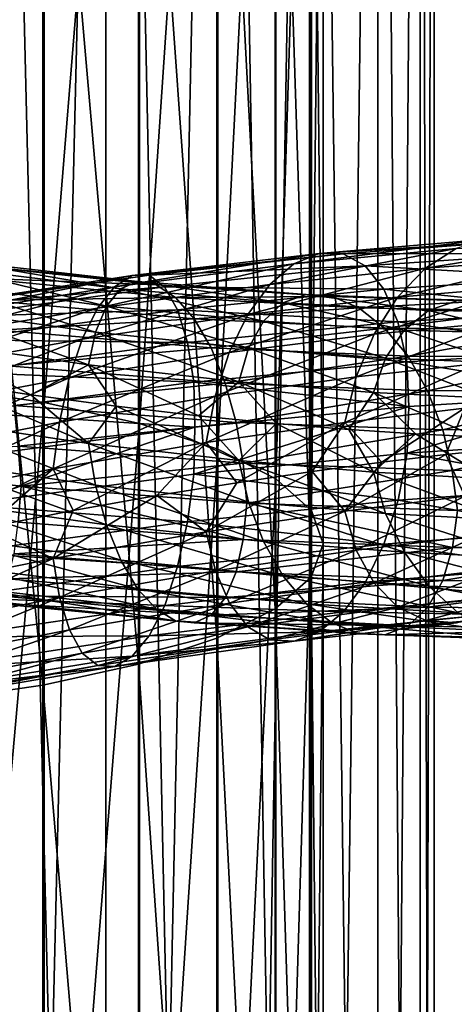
# Model space of a CAD drawing. Header units: metres. Extents: x -80 to 80, y -455 to 95.
# Tile 333 of 656: x 4.39 to 10.27, y -149.53 to -136.22. Entities that reach past the tile are written whole.
import ezdxf

# ---------------------------------------------------------------- set-up
doc = ezdxf.new("R2010")
doc.units = ezdxf.units.M
doc.layers.add('solid_501010_K_01', color=7, linetype='CONTINUOUS')
doc.layers.add('solid_501010_k_01_02', color=7, linetype='CONTINUOUS')

msp = doc.modelspace()

# ---------------------------------------------------------------- linework, layer by layer
at = {"layer": 'solid_501010_K_01'}
for points in [[(5.555702, -182.101074, 230.625549), (5.555702, -110.803848, 182.534958), (3.826834, -110.287094, 183.301071)], [(3.826834, -181.584335, 231.391663), (5.555702, -182.101074, 230.625549), (3.826834, -110.287094, 183.301071)], [(7.071068, -182.796509, 229.594528), (7.071068, -111.499275, 181.503937), (5.555702, -110.803848, 182.534958)], [(5.555702, -182.101074, 230.625549), (7.071068, -182.796509, 229.594528), (5.555702, -110.803848, 182.534958)], [(3.826834, -191.91687, 216.073044), (3.826834, -120.619637, 167.982452), (5.555702, -120.102882, 168.748566)], [(5.555702, -191.400116, 216.839157), (3.826834, -191.91687, 216.073044), (5.555702, -120.102882, 168.748566)], [(3.254351, -124.867523, 1136.018555), (3.254351, -141.178558, 1141.028564), (4.725122, -125.140785, 1135.280762)], [(3.254351, -141.178558, 1141.028564), (4.725122, -141.391174, 1140.270996), (4.725122, -125.140785, 1135.280762)], [(4.725122, -125.140785, 1135.280762), (4.725122, -141.391174, 1140.270996), (6.013947, -125.508553, 1134.287842)], [(4.725122, -141.391174, 1140.270996), (6.013947, -141.677322, 1139.251465), (6.013947, -125.508553, 1134.287842)], [(7.058206, -129.240204, 1124.212158), (7.058206, -144.580795, 1128.906616), (5.997412, -129.687302, 1123.004883)], [(5.997412, -129.687302, 1123.004883), (5.997412, -144.928665, 1127.667114), (4.705681, -130.053833, 1122.015259)], [(7.058206, -144.580795, 1128.906616), (5.997412, -144.928665, 1127.667114), (5.997412, -129.687302, 1123.004883)], [(4.705681, -130.053833, 1122.015259), (4.705681, -145.213852, 1126.651001), (3.232754, -130.325699, 1121.28125)], [(5.997412, -144.928665, 1127.667114), (4.705681, -145.213852, 1126.651001), (4.705681, -130.053833, 1122.015259)], [(4.705681, -145.213852, 1126.651001), (3.232754, -145.425385, 1125.897339), (3.232754, -130.325699, 1121.28125)], [(3.394161, -139.561462, 1120.284424), (5.756583, -139.855133, 1121.179932), (3.529058, -139.476318, 1119.66748)], [(3.529058, -139.476318, 1119.66748), (5.985372, -139.75853, 1120.592651), (3.678078, -139.531296, 1119.029663)], [(5.756583, -139.855133, 1121.179932), (5.985372, -139.75853, 1120.592651), (3.529058, -139.476318, 1119.66748)], [(3.280993, -139.785858, 1120.846313), (5.564646, -140.089798, 1121.716797), (3.394161, -139.561462, 1120.284424)], [(5.564646, -140.089798, 1121.716797), (5.756583, -139.855133, 1121.179932), (3.394161, -139.561462, 1120.284424)], [(3.678078, -139.531296, 1119.029663), (6.238113, -139.801559, 1119.987305), (3.831851, -139.714188, 1118.408813)], [(5.985372, -139.75853, 1120.592651), (6.238113, -139.801559, 1119.987305), (3.678078, -139.531296, 1119.029663)], [(3.084992, -140.246582, 1151.429443), (3.213969, -140.089554, 1152.062988), (5.912982, -139.676315, 1151.161621)], [(5.675694, -139.827621, 1150.558716), (3.084992, -140.246582, 1151.429443), (5.912982, -139.676315, 1151.161621)], [(3.213969, -140.089554, 1152.062988), (3.339046, -140.082245, 1152.713013), (6.143096, -139.67392, 1151.782227)], [(5.912982, -139.676315, 1151.161621), (3.213969, -140.089554, 1152.062988), (6.143096, -139.67392, 1151.782227)], [(6.143096, -139.67392, 1151.782227), (3.339046, -140.082245, 1152.713013), (6.351573, -139.830551, 1152.383667)], [(3.831851, -139.714188, 1118.408813), (6.498915, -139.972763, 1119.399658), (3.980974, -140.012512, 1117.842407)], [(6.238113, -139.801559, 1119.987305), (6.498915, -139.972763, 1119.399658), (3.831851, -139.714188, 1118.408813)], [(5.756583, -139.855133, 1121.179932), (7.953794, -140.046219, 1122.44873), (5.985372, -139.75853, 1120.592651)], [(5.985372, -139.75853, 1120.592651), (8.269908, -139.933548, 1121.905762), (6.238113, -139.801559, 1119.987305)], [(7.953794, -140.046219, 1122.44873), (8.269908, -139.933548, 1121.905762), (5.985372, -139.75853, 1120.592651)], [(2.960002, -140.54248, 1150.850952), (3.084992, -140.246582, 1151.429443), (5.675694, -139.827621, 1150.558716)], [(5.445739, -140.117386, 1150.010132), (2.960002, -140.54248, 1150.850952), (5.675694, -139.827621, 1150.558716)], [(3.194477, -140.128601, 1121.324829), (5.417914, -140.441147, 1122.175781), (3.280993, -139.785858, 1120.846313)], [(5.417914, -140.441147, 1122.175781), (5.564646, -140.089798, 1121.716797), (3.280993, -139.785858, 1120.846313)], [(3.339046, -140.082245, 1152.713013), (3.452362, -140.235199, 1153.34082), (6.351573, -139.830551, 1152.383667)], [(6.351573, -139.830551, 1152.383667), (3.452362, -140.235199, 1153.34082), (6.526616, -140.142059, 1152.932617)], [(5.564646, -140.089798, 1121.716797), (7.688597, -140.295334, 1122.94812), (5.756583, -139.855133, 1121.179932)], [(7.688597, -140.295334, 1122.94812), (7.953794, -140.046219, 1122.44873), (5.756583, -139.855133, 1121.179932)], [(6.238113, -139.801559, 1119.987305), (8.619118, -139.959793, 1121.349121), (6.498915, -139.972763, 1119.399658)], [(8.269908, -139.933548, 1121.905762), (8.619118, -139.959793, 1121.349121), (6.238113, -139.801559, 1119.987305)], [(6.498915, -139.972763, 1119.399658), (6.751832, -140.260483, 1118.865356), (3.980974, -140.012512, 1117.842407)], [(3.980974, -140.012512, 1117.842407), (6.751832, -140.260483, 1118.865356), (4.116075, -140.413864, 1117.367676)], [(8.619118, -139.959793, 1121.349121), (8.979465, -140.114624, 1120.811768), (6.498915, -139.972763, 1119.399658)], [(2.846857, -140.966431, 1150.365356), (2.960002, -140.54248, 1150.850952), (5.445739, -140.117386, 1150.010132)], [(5.237578, -140.535217, 1149.552124), (2.846857, -140.966431, 1150.365356), (5.445739, -140.117386, 1150.010132)], [(3.139316, -140.566467, 1121.692139), (5.324359, -140.885468, 1122.530151), (3.194477, -140.128601, 1121.324829)], [(5.324359, -140.885468, 1122.530151), (5.417914, -140.441147, 1122.175781), (3.194477, -140.128601, 1121.324829)], [(3.452362, -140.235199, 1153.34082), (3.547507, -140.544479, 1153.911621), (6.526616, -140.142059, 1152.932617)], [(5.417914, -140.441147, 1122.175781), (7.485859, -140.658768, 1123.378296), (5.564646, -140.089798, 1121.716797)], [(7.485859, -140.658768, 1123.378296), (7.688597, -140.295334, 1122.94812), (5.564646, -140.089798, 1121.716797)], [(6.751832, -140.260483, 1118.865356), (6.980966, -140.653046, 1118.419556), (4.116075, -140.413864, 1117.367676)], [(4.116075, -140.413864, 1117.367676), (6.980966, -140.653046, 1118.419556), (4.22951, -140.898102, 1117.011719)], [(2.751936, -141.497452, 1150.000122), (2.846857, -140.966431, 1150.365356), (5.237578, -140.535217, 1149.552124)], [(5.062946, -141.060501, 1149.210327), (2.751936, -141.497452, 1150.000122), (5.237578, -140.535217, 1149.552124)], [(5.324359, -140.885468, 1122.530151), (7.356596, -141.112152, 1123.713989), (5.417914, -140.441147, 1122.175781)], [(7.356596, -141.112152, 1123.713989), (7.485859, -140.658768, 1123.378296), (5.417914, -140.441147, 1122.175781)], [(3.139316, -140.566467, 1121.692139), (3.343537, -141.105896, 1121.985962), (4.54114, -141.289093, 1122.417358)], [(3.139316, -140.566467, 1121.692139), (4.54114, -141.289093, 1122.417358), (5.324359, -140.885468, 1122.530151)], [(6.980966, -140.653046, 1118.419556), (7.173356, -141.130875, 1118.087769), (4.22951, -140.898102, 1117.011719)], [(4.22951, -140.898102, 1117.011719), (7.173356, -141.130875, 1118.087769), (4.316344, -141.432907, 1116.786255)], [(5.324359, -140.885468, 1122.530151), (4.54114, -141.289093, 1122.417358), (5.699251, -141.443909, 1122.954712)], [(2.679372, -142.099075, 1149.767456), (2.751936, -141.497452, 1150.000122), (5.062946, -141.060501, 1149.210327)], [(4.929443, -141.657059, 1148.995972), (2.679372, -142.099075, 1149.767456), (5.062946, -141.060501, 1149.210327)], [(3.139735, -141.62207, 1121.988403), (5.32507, -141.945938, 1122.824707), (3.343537, -141.105896, 1121.985962)], [(3.254351, -141.178558, 1141.028564), (3.254351, -157.845566, 1144.683838), (4.725122, -141.391174, 1140.270996)], [(5.32507, -141.945938, 1122.824707), (4.54114, -141.289093, 1122.417358), (3.343537, -141.105896, 1121.985962)], [(7.173356, -141.130875, 1118.087769), (7.320628, -141.66188, 1117.880493), (4.316344, -141.432907, 1116.786255)], [(5.32507, -141.945938, 1122.824707), (5.699251, -141.443909, 1122.954712), (4.54114, -141.289093, 1122.417358)], [(3.254351, -157.845566, 1144.683838), (4.725122, -157.99614, 1143.911499), (4.725122, -141.391174, 1140.270996)], [(4.316344, -141.432907, 1116.786255), (7.320628, -141.66188, 1117.880493), (4.371875, -141.985565, 1116.701782)], [(4.725122, -141.391174, 1140.270996), (4.725122, -157.99614, 1143.911499), (6.013947, -141.677322, 1139.251465)], [(5.32507, -141.945938, 1122.824707), (7.357578, -142.17952, 1124.007202), (5.699251, -141.443909, 1122.954712)], [(7.357578, -142.17952, 1124.007202), (6.811291, -141.572495, 1123.595215), (5.699251, -141.443909, 1122.954712)], [(5.419252, -142.509521, 1122.750244), (5.32507, -141.945938, 1122.824707), (3.139735, -141.62207, 1121.988403)], [(3.195266, -142.187302, 1121.902832), (5.419252, -142.509521, 1122.750244), (3.139735, -141.62207, 1121.988403)], [(2.633105, -142.734177, 1149.677979), (2.679372, -142.099075, 1149.767456), (4.929443, -141.657059, 1148.995972)], [(4.844323, -142.288055, 1148.918701), (2.633105, -142.734177, 1149.677979), (4.929443, -141.657059, 1148.995972)], [(6.763072, -141.728409, 1153.993042), (3.6668, -142.134155, 1154.99939), (3.667267, -142.771606, 1155.060669)], [(7.320628, -141.66188, 1117.880493), (7.41481, -142.213501, 1117.807495), (4.371875, -141.985565, 1116.701782)], [(4.725122, -157.99614, 1143.911499), (6.013947, -158.198792, 1142.872192), (6.013947, -141.677322, 1139.251465)], [(4.371875, -141.985565, 1116.701782), (4.412237, -142.52536, 1116.77478), (1.222056, -142.15596, 1116.170898)], [(4.371875, -141.985565, 1116.701782), (7.41481, -142.213501, 1117.807495), (4.412237, -142.52536, 1116.77478)], [(6.91611, -141.931778, 1147.804688), (5.115891, -142.853439, 1148.851807), (4.844323, -142.288055, 1148.918701)], [(6.91611, -141.931778, 1147.804688), (6.248219, -142.652573, 1148.263428), (5.115891, -142.853439, 1148.851807)], [(7.487708, -142.740829, 1123.950439), (7.357578, -142.17952, 1124.007202), (5.32507, -141.945938, 1122.824707)], [(5.419252, -142.509521, 1122.750244), (7.487708, -142.740829, 1123.950439), (5.32507, -141.945938, 1122.824707)], [(6.91611, -141.931778, 1147.804688), (7.328582, -142.477219, 1147.573486), (6.248219, -142.652573, 1148.263428)], [(1.222056, -142.15596, 1116.170898), (4.412237, -142.52536, 1116.77478), (4.372293, -143.011841, 1116.989746)], [(4.844323, -142.288055, 1148.918701), (2.722915, -143.335602, 1149.714111), (2.633105, -142.734177, 1149.677979)], [(4.844323, -142.288055, 1148.918701), (3.936906, -143.081116, 1149.33667), (2.722915, -143.335602, 1149.714111)], [(5.566525, -143.047424, 1122.53833), (5.419252, -142.509521, 1122.750244), (3.195266, -142.187302, 1121.902832)], [(3.2821, -142.729309, 1121.672729), (5.566525, -143.047424, 1122.53833), (3.195266, -142.187302, 1121.902832)], [(4.844323, -142.288055, 1148.918701), (5.115891, -142.853439, 1148.851807), (3.936906, -143.081116, 1149.33667)], [(7.41481, -142.213501, 1117.807495), (7.4654, -142.754105, 1117.886353), (4.412237, -142.52536, 1116.77478)], [(4.412237, -142.52536, 1116.77478), (7.41552, -143.246231, 1118.094238), (4.372293, -143.011841, 1116.989746)], [(7.691192, -143.273041, 1123.766479), (7.487708, -142.740829, 1123.950439), (5.419252, -142.509521, 1122.750244)], [(5.566525, -143.047424, 1122.53833), (7.691192, -143.273041, 1123.766479), (5.419252, -142.509521, 1122.750244)], [(4.844969, -143.502563, 1149.207764), (5.115891, -142.853439, 1148.851807), (6.248219, -142.652573, 1148.263428)], [(6.917032, -143.139786, 1148.095703), (4.844969, -143.502563, 1149.207764), (6.248219, -142.652573, 1148.263428)], [(5.758914, -143.525467, 1122.199463), (5.566525, -143.047424, 1122.53833), (3.2821, -142.729309, 1121.672729)], [(3.395535, -143.213669, 1121.309814), (5.758914, -143.525467, 1122.199463), (3.2821, -142.729309, 1121.672729)], [(4.844969, -143.502563, 1149.207764), (3.936906, -143.081116, 1149.33667), (5.115891, -142.853439, 1148.851807)], [(4.844969, -143.502563, 1149.207764), (2.633456, -143.953125, 1149.964478), (3.936906, -143.081116, 1149.33667)], [(6.661828, -143.006454, 1153.978027), (3.621, -143.41954, 1154.968872), (6.528325, -143.610107, 1153.75769)], [(4.372293, -143.011841, 1116.989746), (7.41552, -143.246231, 1118.094238), (4.317132, -143.439499, 1117.349609)], [(7.957014, -143.742294, 1123.464478), (7.691192, -143.273041, 1123.766479), (5.566525, -143.047424, 1122.53833)], [(5.758914, -143.525467, 1122.199463), (7.957014, -143.742294, 1123.464478), (5.566525, -143.047424, 1122.53833)], [(5.988048, -143.911301, 1121.746094), (5.758914, -143.525467, 1122.199463), (3.395535, -143.213669, 1121.309814)], [(3.530636, -143.607834, 1120.827393), (5.988048, -143.911301, 1121.746094), (3.395535, -143.213669, 1121.309814)], [(7.41552, -143.246231, 1118.094238), (7.321966, -143.680954, 1118.441284), (4.317132, -143.439499, 1117.349609)], [(3.621, -143.41954, 1154.968872), (3.548435, -144.028519, 1154.730103), (6.528325, -143.610107, 1153.75769)], [(4.317132, -143.439499, 1117.349609), (7.321966, -143.680954, 1118.441284), (4.230618, -143.778442, 1117.820435)], [(2.680033, -144.48204, 1150.327393), (2.633456, -143.953125, 1149.964478), (4.844969, -143.502563, 1149.207764)], [(4.93066, -144.031235, 1149.560791), (2.680033, -144.48204, 1150.327393), (4.844969, -143.502563, 1149.207764)], [(6.240965, -144.186966, 1121.205322), (5.988048, -143.911301, 1121.746094), (3.530636, -143.607834, 1120.827393)], [(3.67976, -143.893402, 1120.254272), (6.240965, -144.186966, 1121.205322), (3.530636, -143.607834, 1120.827393)], [(6.528325, -143.610107, 1153.75769), (3.548435, -144.028519, 1154.730103), (6.353693, -144.13562, 1153.407837)], [(8.273605, -144.116547, 1123.055298), (7.957014, -143.742294, 1123.464478), (5.758914, -143.525467, 1122.199463)], [(5.988048, -143.911301, 1121.746094), (8.273605, -144.116547, 1123.055298), (5.758914, -143.525467, 1122.199463)], [(7.321966, -143.680954, 1118.441284), (7.175234, -144.028778, 1118.8927), (4.230618, -143.778442, 1117.820435)], [(4.230618, -143.778442, 1117.820435), (7.175234, -144.028778, 1118.8927), (4.117449, -144.006317, 1118.376221)], [(6.501767, -144.343704, 1120.613647), (6.240965, -144.186966, 1121.205322), (3.67976, -143.893402, 1120.254272)], [(3.833532, -144.060989, 1119.629028), (6.501767, -144.343704, 1120.613647), (3.67976, -143.893402, 1120.254272)], [(4.117449, -144.006317, 1118.376221), (6.983297, -144.26683, 1119.42334), (3.982552, -144.101578, 1118.990356)], [(7.175234, -144.028778, 1118.8927), (6.983297, -144.26683, 1119.42334), (4.117449, -144.006317, 1118.376221)], [(8.623057, -144.378433, 1122.563477), (8.273605, -144.116547, 1123.055298), (5.988048, -143.911301, 1121.746094)], [(6.240965, -144.186966, 1121.205322), (8.623057, -144.378433, 1122.563477), (5.988048, -143.911301, 1121.746094)], [(2.752865, -144.917145, 1150.803589), (2.680033, -144.48204, 1150.327393), (4.93066, -144.031235, 1149.560791)], [(5.064654, -144.4673, 1150.020874), (2.752865, -144.917145, 1150.803589), (4.93066, -144.031235, 1149.560791)], [(3.548435, -144.028519, 1154.730103), (3.453515, -144.559677, 1154.356812), (6.353693, -144.13562, 1153.407837)], [(6.353693, -144.13562, 1153.407837), (3.453515, -144.559677, 1154.356812), (6.145531, -144.546585, 1152.941528)], [(6.754508, -144.373077, 1120.007568), (6.501767, -144.343704, 1120.613647), (3.833532, -144.060989, 1119.629028)], [(3.982552, -144.101578, 1118.990356), (6.754508, -144.373077, 1120.007568), (3.833532, -144.060989, 1119.629028)], [(6.983297, -144.26683, 1119.42334), (6.754508, -144.373077, 1120.007568), (3.982552, -144.101578, 1118.990356)], [(8.983404, -144.52002, 1122.022461), (8.623057, -144.378433, 1122.563477), (6.240965, -144.186966, 1121.205322)], [(6.501767, -144.343704, 1120.613647), (8.983404, -144.52002, 1122.022461), (6.240965, -144.186966, 1121.205322)], [(9.332613, -144.533737, 1121.465576), (8.983404, -144.52002, 1122.022461), (6.501767, -144.343704, 1120.613647)], [(6.754508, -144.373077, 1120.007568), (9.332613, -144.533737, 1121.465576), (6.501767, -144.343704, 1120.613647)], [(2.848009, -145.229996, 1151.367065), (2.752865, -144.917145, 1150.803589), (5.064654, -144.4673, 1150.020874)], [(5.239698, -144.782303, 1150.5625), (2.848009, -145.229996, 1151.367065), (5.064654, -144.4673, 1150.020874)], [(6.145531, -144.546585, 1152.941528), (3.34037, -144.976318, 1153.862915), (5.915576, -144.824005, 1152.386353)], [(3.453515, -144.559677, 1154.356812), (3.34037, -144.976318, 1153.862915), (6.145531, -144.546585, 1152.941528)], [(7.058206, -144.580795, 1128.906616), (7.058206, -160.254974, 1132.325806), (5.997412, -144.928665, 1127.667114)], [(2.961325, -145.393265, 1151.990723), (2.848009, -145.229996, 1151.367065), (5.239698, -144.782303, 1150.5625)], [(5.448174, -144.948853, 1151.159668), (2.961325, -145.393265, 1151.990723), (5.239698, -144.782303, 1150.5625)], [(3.086403, -145.40062, 1152.640503), (2.961325, -145.393265, 1151.990723), (5.448174, -144.948853, 1151.159668)], [(5.678288, -144.960449, 1151.780029), (3.086403, -145.40062, 1152.640503), (5.448174, -144.948853, 1151.159668)], [(5.915576, -144.824005, 1152.386353), (3.215379, -145.259201, 1153.277588), (5.678288, -144.960449, 1151.780029)], [(3.34037, -144.976318, 1153.862915), (3.215379, -145.259201, 1153.277588), (5.915576, -144.824005, 1152.386353)], [(5.997412, -144.928665, 1127.667114), (5.997412, -160.501343, 1131.062256), (4.705681, -145.213852, 1126.651001)], [(7.058206, -160.254974, 1132.325806), (5.997412, -160.501343, 1131.062256), (5.997412, -144.928665, 1127.667114)], [(3.215379, -145.259201, 1153.277588), (3.086403, -145.40062, 1152.640503), (5.678288, -144.960449, 1151.780029)], [(4.705681, -145.213852, 1126.651001), (4.705681, -160.703308, 1130.026245), (3.232754, -145.425385, 1125.897339)], [(5.997412, -160.501343, 1131.062256), (4.705681, -160.703308, 1130.026245), (4.705681, -145.213852, 1126.651001)], [(4.705681, -160.703308, 1130.026245), (3.232754, -160.853104, 1129.257935), (3.232754, -145.425385, 1125.897339)]]:
    msp.add_3dface(points, dxfattribs=at)
at = {"layer": 'solid_501010_k_01_02'}
for points in [[(8.314696, -183.64389, 228.338242), (8.314696, -112.346657, 180.24765), (7.071068, -111.499275, 181.503937)], [(7.071068, -182.796509, 229.594528), (8.314696, -183.64389, 228.338242), (7.071068, -111.499275, 181.503937)], [(9.238795, -184.610657, 226.904938), (9.238795, -113.313431, 178.814346), (8.314696, -112.346657, 180.24765)], [(8.314696, -183.64389, 228.338242), (9.238795, -184.610657, 226.904938), (8.314696, -112.346657, 180.24765)], [(9.807853, -185.659668, 225.349716), (9.807853, -114.362434, 177.259125), (9.238795, -113.313431, 178.814346)], [(9.238795, -184.610657, 226.904938), (9.807853, -185.659668, 225.349716), (9.238795, -113.313431, 178.814346)], [(10, -186.750595, 223.732346), (10, -115.453369, 175.641754), (9.807853, -114.362434, 177.259125)], [(9.807853, -185.659668, 225.349716), (10, -186.750595, 223.732346), (9.807853, -114.362434, 177.259125)], [(9.807853, -187.841522, 222.114975), (9.807853, -116.544296, 174.024384), (10, -115.453369, 175.641754)], [(10, -186.750595, 223.732346), (9.807853, -187.841522, 222.114975), (10, -115.453369, 175.641754)], [(9.238795, -188.890533, 220.559753), (9.238795, -117.593307, 172.469177), (9.807853, -116.544296, 174.024384)], [(9.807853, -187.841522, 222.114975), (9.238795, -188.890533, 220.559753), (9.807853, -116.544296, 174.024384)], [(8.314696, -189.8573, 219.126465), (8.314696, -118.560074, 171.035873), (9.238795, -117.593307, 172.469177)], [(9.238795, -188.890533, 220.559753), (8.314696, -189.8573, 219.126465), (9.238795, -117.593307, 172.469177)], [(7.071068, -190.704681, 217.870163), (7.071068, -119.407455, 169.779587), (8.314696, -118.560074, 171.035873)], [(8.314696, -189.8573, 219.126465), (7.071068, -190.704681, 217.870163), (8.314696, -118.560074, 171.035873)], [(5.555702, -191.400116, 216.839157), (5.555702, -120.102882, 168.748566), (7.071068, -119.407455, 169.779587)], [(7.071068, -190.704681, 217.870163), (5.555702, -191.400116, 216.839157), (7.071068, -119.407455, 169.779587)], [(6.013947, -125.508553, 1134.287842), (6.013947, -141.677322, 1139.251465), (7.071198, -125.956665, 1133.077881)], [(6.013947, -141.677322, 1139.251465), (7.071198, -142.025986, 1138.009277), (7.071198, -125.956665, 1133.077881)], [(7.071198, -125.956665, 1133.077881), (7.071198, -142.025986, 1138.009277), (7.856166, -126.467865, 1131.697632)], [(7.071198, -142.025986, 1138.009277), (7.856166, -142.423737, 1136.592163), (7.856166, -126.467865, 1131.697632)], [(7.856166, -126.467865, 1131.697632), (7.856166, -142.423737, 1136.592163), (8.338623, -127.022461, 1130.200195)], [(7.856166, -142.423737, 1136.592163), (8.338623, -142.855255, 1135.054688), (8.338623, -127.022461, 1130.200195)], [(8.338623, -127.022461, 1130.200195), (8.338623, -142.855255, 1135.054688), (8.499992, -127.599113, 1128.643188)], [(8.499992, -127.599113, 1128.643188), (8.499992, -143.303925, 1133.456055), (8.33406, -128.175613, 1127.086548)], [(8.338623, -142.855255, 1135.054688), (8.499992, -143.303925, 1133.456055), (8.499992, -127.599113, 1128.643188)], [(8.33406, -128.175613, 1127.086548), (8.33406, -143.752472, 1131.85791), (7.847216, -128.729752, 1125.590332)], [(8.499992, -143.303925, 1133.456055), (8.33406, -143.752472, 1131.85791), (8.33406, -128.175613, 1127.086548)], [(7.847216, -128.729752, 1125.590332), (7.847216, -144.18364, 1130.321655), (7.058206, -129.240204, 1124.212158)], [(8.33406, -143.752472, 1131.85791), (7.847216, -144.18364, 1130.321655), (7.847216, -128.729752, 1125.590332)], [(7.847216, -144.18364, 1130.321655), (7.058206, -144.580795, 1128.906616), (7.058206, -129.240204, 1124.212158)], [(8.103035, -139.517761, 1149.27356), (8.441806, -139.376724, 1149.828491), (10.728672, -139.185837, 1148.098389)], [(10.29813, -139.312241, 1147.607178), (8.103035, -139.517761, 1149.27356), (10.728672, -139.185837, 1148.098389)], [(10.728672, -139.185837, 1148.098389), (8.441806, -139.376724, 1149.828491), (11.146197, -139.205383, 1148.610962)], [(8.441806, -139.376724, 1149.828491), (8.770333, -139.383331, 1150.402832), (11.146197, -139.205383, 1148.610962)], [(11.146197, -139.205383, 1148.610962), (8.770333, -139.383331, 1150.402832), (11.524462, -139.379333, 1149.11499)], [(9.880895, -139.575943, 1147.167236), (10.29813, -139.312241, 1147.607178), (12.198208, -139.202774, 1145.605469)], [(11.703988, -139.447098, 1145.240967), (9.880895, -139.575943, 1147.167236), (12.198208, -139.202774, 1145.605469)], [(7.774735, -139.796722, 1148.771606), (8.103035, -139.517761, 1149.27356), (10.29813, -139.312241, 1147.607178)], [(9.880895, -139.575943, 1147.167236), (7.774735, -139.796722, 1148.771606), (10.29813, -139.312241, 1147.607178)], [(5.675694, -139.827621, 1150.558716), (5.912982, -139.676315, 1151.161621), (8.441806, -139.376724, 1149.828491)], [(8.103035, -139.517761, 1149.27356), (5.675694, -139.827621, 1150.558716), (8.441806, -139.376724, 1149.828491)], [(8.441806, -139.376724, 1149.828491), (5.912982, -139.676315, 1151.161621), (8.770333, -139.383331, 1150.402832)], [(5.912982, -139.676315, 1151.161621), (6.143096, -139.67392, 1151.782227), (8.770333, -139.383331, 1150.402832)], [(8.770333, -139.383331, 1150.402832), (6.143096, -139.67392, 1151.782227), (9.067968, -139.547012, 1150.962646)], [(8.770333, -139.383331, 1150.402832), (9.067968, -139.547012, 1150.962646), (11.524462, -139.379333, 1149.11499)], [(11.524462, -139.379333, 1149.11499), (9.067968, -139.547012, 1150.962646), (11.842066, -139.702316, 1149.582397)], [(9.503201, -139.968231, 1146.807861), (9.880895, -139.575943, 1147.167236), (11.703988, -139.447098, 1145.240967)], [(11.256608, -139.820541, 1144.949951), (9.503201, -139.968231, 1146.807861), (11.703988, -139.447098, 1145.240967)], [(5.445739, -140.117386, 1150.010132), (5.675694, -139.827621, 1150.558716), (8.103035, -139.517761, 1149.27356)], [(7.774735, -139.796722, 1148.771606), (5.445739, -140.117386, 1150.010132), (8.103035, -139.517761, 1149.27356)], [(6.143096, -139.67392, 1151.782227), (6.351573, -139.830551, 1152.383667), (9.067968, -139.547012, 1150.962646)], [(9.067968, -139.547012, 1150.962646), (6.351573, -139.830551, 1152.383667), (9.317874, -139.863098, 1151.476807)], [(7.477549, -140.203918, 1148.355957), (7.774735, -139.796722, 1148.771606), (9.880895, -139.575943, 1147.167236)], [(9.503201, -139.968231, 1146.807861), (7.477549, -140.203918, 1148.355957), (9.880895, -139.575943, 1147.167236)], [(9.067968, -139.547012, 1150.962646), (9.317874, -139.863098, 1151.476807), (11.842066, -139.702316, 1149.582397)], [(11.842066, -139.702316, 1149.582397), (9.317874, -139.863098, 1151.476807), (12.085189, -140.147324, 1149.988892)], [(5.237578, -140.535217, 1149.552124), (5.445739, -140.117386, 1150.010132), (7.774735, -139.796722, 1148.771606)], [(7.477549, -140.203918, 1148.355957), (5.237578, -140.535217, 1149.552124), (7.774735, -139.796722, 1148.771606)], [(6.351573, -139.830551, 1152.383667), (6.526616, -140.142059, 1152.932617), (9.317874, -139.863098, 1151.476807)], [(9.317874, -139.863098, 1151.476807), (6.526616, -140.142059, 1152.932617), (9.509174, -140.304779, 1151.918945)], [(9.186343, -140.470032, 1146.549561), (9.503201, -139.968231, 1146.807861), (11.256608, -139.820541, 1144.949951)], [(10.881289, -140.305161, 1144.749146), (9.186343, -140.470032, 1146.549561), (11.256608, -139.820541, 1144.949951)], [(9.317874, -139.863098, 1151.476807), (9.509174, -140.304779, 1151.918945), (12.085189, -140.147324, 1149.988892)], [(6.498915, -139.972763, 1119.399658), (8.979465, -140.114624, 1120.811768), (6.751832, -140.260483, 1118.865356)], [(7.228231, -140.719391, 1148.050293), (7.477549, -140.203918, 1148.355957), (9.503201, -139.968231, 1146.807861)], [(9.186343, -140.470032, 1146.549561), (7.228231, -140.719391, 1148.050293), (9.503201, -139.968231, 1146.807861)], [(7.953794, -140.046219, 1122.44873), (9.923456, -140.14772, 1124.057129), (8.269908, -139.933548, 1121.905762)], [(8.269908, -139.933548, 1121.905762), (10.317852, -140.014893, 1123.572021), (8.619118, -139.959793, 1121.349121)], [(9.923456, -140.14772, 1124.057129), (10.317852, -140.014893, 1123.572021), (8.269908, -139.933548, 1121.905762)], [(8.619118, -139.959793, 1121.349121), (10.75354, -140.020142, 1123.079102), (8.979465, -140.114624, 1120.811768)], [(10.317852, -140.014893, 1123.572021), (10.75354, -140.020142, 1123.079102), (8.619118, -139.959793, 1121.349121)], [(10.75354, -140.020142, 1123.079102), (11.203121, -140.15448, 1122.607422), (8.979465, -140.114624, 1120.811768)], [(9.923456, -140.14772, 1124.057129), (11.607291, -140.173615, 1125.966797), (10.317852, -140.014893, 1123.572021)], [(6.526616, -140.142059, 1152.932617), (3.547507, -140.544479, 1153.911621), (6.66061, -140.581726, 1153.401123)], [(6.526616, -140.142059, 1152.932617), (6.66061, -140.581726, 1153.401123), (9.509174, -140.304779, 1151.918945)], [(8.979465, -140.114624, 1120.811768), (9.328916, -140.387466, 1120.326172), (6.751832, -140.260483, 1118.865356)], [(7.688597, -140.295334, 1122.94812), (9.592587, -140.414932, 1124.507935), (7.953794, -140.046219, 1122.44873)], [(9.592587, -140.414932, 1124.507935), (9.923456, -140.14772, 1124.057129), (7.953794, -140.046219, 1122.44873)], [(8.979465, -140.114624, 1120.811768), (11.203121, -140.15448, 1122.607422), (9.328916, -140.387466, 1120.326172)], [(11.203121, -140.15448, 1122.607422), (11.639111, -140.408722, 1122.185547), (9.328916, -140.387466, 1120.326172)], [(12.085189, -140.147324, 1149.988892), (9.509174, -140.304779, 1151.918945), (12.240668, -140.684875, 1150.310425)], [(9.592587, -140.414932, 1124.507935), (11.220279, -140.462051, 1126.358887), (9.923456, -140.14772, 1124.057129)], [(11.220279, -140.462051, 1126.358887), (11.607291, -140.173615, 1125.966797), (9.923456, -140.14772, 1124.057129)], [(5.062946, -141.060501, 1149.210327), (5.237578, -140.535217, 1149.552124), (7.477549, -140.203918, 1148.355957)], [(7.228231, -140.719391, 1148.050293), (5.062946, -141.060501, 1149.210327), (7.477549, -140.203918, 1148.355957)], [(6.751832, -140.260483, 1118.865356), (9.328916, -140.387466, 1120.326172), (6.980966, -140.653046, 1118.419556)], [(7.485859, -140.658768, 1123.378296), (9.339643, -140.793518, 1124.900757), (7.688597, -140.295334, 1122.94812)], [(9.339643, -140.793518, 1124.900757), (9.592587, -140.414932, 1124.507935), (7.688597, -140.295334, 1122.94812)], [(9.509174, -140.304779, 1151.918945), (6.66061, -140.581726, 1153.401123), (9.631513, -140.842682, 1152.263062)], [(9.328916, -140.387466, 1120.326172), (9.645508, -140.767746, 1119.924316), (6.980966, -140.653046, 1118.419556)], [(8.944112, -141.046402, 1146.399536), (9.186343, -140.470032, 1146.549561), (10.881289, -140.305161, 1144.749146)], [(10.594363, -140.866882, 1144.643433), (8.944112, -141.046402, 1146.399536), (10.881289, -140.305161, 1144.749146)], [(9.328916, -140.387466, 1120.326172), (11.639111, -140.408722, 1122.185547), (9.645508, -140.767746, 1119.924316)], [(9.339643, -140.793518, 1124.900757), (10.924416, -140.858414, 1126.706909), (9.592587, -140.414932, 1124.507935)], [(9.509174, -140.304779, 1151.918945), (9.631513, -140.842682, 1152.263062), (12.240668, -140.684875, 1150.310425)], [(10.924416, -140.858414, 1126.706909), (11.220279, -140.462051, 1126.358887), (9.592587, -140.414932, 1124.507935)], [(11.639111, -140.408722, 1122.185547), (12.034102, -140.773682, 1121.841431), (9.645508, -140.767746, 1119.924316)], [(3.547507, -140.544479, 1153.911621), (3.620338, -140.983444, 1154.396362), (6.66061, -140.581726, 1153.401123)], [(7.037632, -141.30748, 1147.863647), (7.228231, -140.719391, 1148.050293), (9.186343, -140.470032, 1146.549561)], [(8.944112, -141.046402, 1146.399536), (7.037632, -141.30748, 1147.863647), (9.186343, -140.470032, 1146.549561)], [(6.66061, -140.581726, 1153.401123), (3.620338, -140.983444, 1154.396362), (6.746301, -141.120209, 1153.761963)], [(6.66061, -140.581726, 1153.401123), (6.746301, -141.120209, 1153.761963), (9.631513, -140.842682, 1152.263062)], [(6.980966, -140.653046, 1118.419556), (9.645508, -140.767746, 1119.924316), (7.173356, -141.130875, 1118.087769)], [(7.356596, -141.112152, 1123.713989), (9.17837, -141.258286, 1125.212402), (7.485859, -140.658768, 1123.378296)], [(9.17837, -141.258286, 1125.212402), (9.339643, -140.793518, 1124.900757), (7.485859, -140.658768, 1123.378296)], [(12.240668, -140.684875, 1150.310425), (9.631513, -140.842682, 1152.263062), (12.284248, -141.284821, 1150.532959)], [(4.929443, -141.657059, 1148.995972), (5.062946, -141.060501, 1149.210327), (7.228231, -140.719391, 1148.050293)], [(7.037632, -141.30748, 1147.863647), (4.929443, -141.657059, 1148.995972), (7.228231, -140.719391, 1148.050293)], [(9.645508, -140.767746, 1119.924316), (9.911329, -141.236649, 1119.629395), (7.173356, -141.130875, 1118.087769)], [(9.17837, -141.258286, 1125.212402), (10.735777, -141.336563, 1126.989868), (9.339643, -140.793518, 1124.900757)], [(10.735777, -141.336563, 1126.989868), (10.924416, -140.858414, 1126.706909), (9.339643, -140.793518, 1124.900757)], [(9.645508, -140.767746, 1119.924316), (12.034102, -140.773682, 1121.841431), (9.911329, -141.236649, 1119.629395)], [(12.034102, -140.773682, 1121.841431), (12.365752, -141.231506, 1121.595093), (9.911329, -141.236649, 1119.629395)], [(5.324359, -140.885468, 1122.530151), (5.699251, -141.443909, 1122.954712), (6.811291, -141.572495, 1123.595215)], [(5.324359, -140.885468, 1122.530151), (6.811291, -141.572495, 1123.595215), (7.356596, -141.112152, 1123.713989)], [(9.631513, -140.842682, 1152.263062), (6.746301, -141.120209, 1153.761963), (9.657887, -141.447479, 1152.493896)], [(8.789668, -141.661591, 1146.364258), (8.944112, -141.046402, 1146.399536), (10.594363, -140.866882, 1144.643433)], [(10.411424, -141.470749, 1144.636475), (8.789668, -141.661591, 1146.364258), (10.594363, -140.866882, 1144.643433)], [(9.631513, -140.842682, 1152.263062), (9.657887, -141.447479, 1152.493896), (12.284248, -141.284821, 1150.532959)], [(3.620338, -140.983444, 1154.396362), (3.666915, -141.522766, 1154.76709), (6.746301, -141.120209, 1153.761963)], [(6.91611, -141.931778, 1147.804688), (7.037632, -141.30748, 1147.863647), (8.944112, -141.046402, 1146.399536)], [(8.789668, -141.661591, 1146.364258), (6.91611, -141.931778, 1147.804688), (8.944112, -141.046402, 1146.399536)], [(6.746301, -141.120209, 1153.761963), (3.666915, -141.522766, 1154.76709), (6.763072, -141.728409, 1153.993042)], [(6.746301, -141.120209, 1153.761963), (6.763072, -141.728409, 1153.993042), (9.657887, -141.447479, 1152.493896)], [(7.356596, -141.112152, 1123.713989), (6.811291, -141.572495, 1123.595215), (7.863298, -141.676208, 1124.331299)], [(7.173356, -141.130875, 1118.087769), (9.911329, -141.236649, 1119.629395), (7.320628, -141.66188, 1117.880493)], [(7.356596, -141.112152, 1123.713989), (7.863298, -141.676208, 1124.331299), (8.844257, -141.756973, 1125.155518)], [(7.356596, -141.112152, 1123.713989), (8.844257, -141.756973, 1125.155518), (9.17837, -141.258286, 1125.212402)], [(4.844323, -142.288055, 1148.918701), (4.929443, -141.657059, 1148.995972), (7.037632, -141.30748, 1147.863647)], [(6.91611, -141.931778, 1147.804688), (4.844323, -142.288055, 1148.918701), (7.037632, -141.30748, 1147.863647)], [(9.911329, -141.236649, 1119.629395), (10.114813, -141.762421, 1119.450439), (7.320628, -141.66188, 1117.880493)], [(9.17837, -141.258286, 1125.212402), (8.844257, -141.756973, 1125.155518), (9.74837, -141.817078, 1126.064209)], [(9.17837, -141.258286, 1125.212402), (9.74837, -141.817078, 1126.064209), (10.570354, -141.859055, 1127.052124)], [(9.17837, -141.258286, 1125.212402), (10.570354, -141.859055, 1127.052124), (10.735777, -141.336563, 1126.989868)], [(12.284248, -141.284821, 1150.532959), (9.632435, -142.076874, 1152.560425), (12.241841, -141.907654, 1150.608643)], [(12.284248, -141.284821, 1150.532959), (9.657887, -141.447479, 1152.493896), (9.632435, -142.076874, 1152.560425)], [(9.911329, -141.236649, 1119.629395), (12.365752, -141.231506, 1121.595093), (10.114813, -141.762421, 1119.450439)], [(12.365752, -141.231506, 1121.595093), (12.619626, -141.750824, 1121.453247), (10.114813, -141.762421, 1119.450439)], [(9.657887, -141.447479, 1152.493896), (6.746948, -142.363174, 1154.057739), (9.632435, -142.076874, 1152.560425)], [(9.657887, -141.447479, 1152.493896), (6.763072, -141.728409, 1153.993042), (6.746948, -142.363174, 1154.057739)], [(10.411424, -141.470749, 1144.636475), (9.292063, -142.200089, 1145.917847), (8.789668, -141.661591, 1146.364258)], [(10.411424, -141.470749, 1144.636475), (10.155978, -142.096283, 1144.967407), (9.292063, -142.200089, 1145.917847)], [(10.411424, -141.470749, 1144.636475), (10.932965, -142.013611, 1143.942505), (10.155978, -142.096283, 1144.967407)], [(3.666915, -141.522766, 1154.76709), (3.6668, -142.134155, 1154.99939), (6.763072, -141.728409, 1153.993042)], [(7.357578, -142.17952, 1124.007202), (7.863298, -141.676208, 1124.331299), (6.811291, -141.572495, 1123.595215)], [(6.763072, -141.728409, 1153.993042), (3.667267, -142.771606, 1155.060669), (6.746948, -142.363174, 1154.057739)], [(6.013947, -141.677322, 1139.251465), (6.013947, -158.198792, 1142.872192), (7.071198, -142.025986, 1138.009277)], [(8.789668, -141.661591, 1146.364258), (7.328582, -142.477219, 1147.573486), (6.91611, -141.931778, 1147.804688)], [(7.320628, -141.66188, 1117.880493), (10.114813, -141.762421, 1119.450439), (7.41481, -142.213501, 1117.807495)], [(8.789668, -141.661591, 1146.364258), (8.347037, -142.326614, 1146.788696), (7.328582, -142.477219, 1147.573486)], [(7.357578, -142.17952, 1124.007202), (9.179594, -142.334412, 1125.505005), (7.863298, -141.676208, 1124.331299)], [(9.179594, -142.334412, 1125.505005), (8.844257, -141.756973, 1125.155518), (7.863298, -141.676208, 1124.331299)], [(8.789668, -141.661591, 1146.364258), (9.292063, -142.200089, 1145.917847), (8.347037, -142.326614, 1146.788696)], [(9.179594, -142.334412, 1125.505005), (9.74837, -141.817078, 1126.064209), (8.844257, -141.756973, 1125.155518)], [(10.114813, -141.762421, 1119.450439), (12.619626, -141.750824, 1121.453247), (10.244944, -142.312683, 1119.395142)], [(12.619626, -141.750824, 1121.453247), (12.781982, -142.299515, 1121.421875), (10.244944, -142.312683, 1119.395142)], [(10.114813, -141.762421, 1119.450439), (10.244944, -142.312683, 1119.395142), (7.41481, -142.213501, 1117.807495)], [(9.179594, -142.334412, 1125.505005), (10.737209, -142.42305, 1127.282104), (9.74837, -141.817078, 1126.064209)], [(10.737209, -142.42305, 1127.282104), (10.570354, -141.859055, 1127.052124), (9.74837, -141.817078, 1126.064209)], [(6.013947, -158.198792, 1142.872192), (7.071198, -158.445709, 1141.605713), (7.071198, -142.025986, 1138.009277)], [(7.071198, -142.025986, 1138.009277), (7.071198, -158.445709, 1141.605713), (7.856166, -142.423737, 1136.592163)], [(12.241841, -141.907654, 1150.608643), (9.632435, -142.076874, 1152.560425), (12.087398, -142.533081, 1150.570435)], [(10.412813, -142.660248, 1144.929932), (10.155978, -142.096283, 1144.967407), (10.932965, -142.013611, 1143.942505)], [(9.632435, -142.076874, 1152.560425), (6.746948, -142.363174, 1154.057739), (9.510912, -142.712601, 1152.498901)], [(8.790841, -142.861191, 1146.656616), (9.292063, -142.200089, 1145.917847), (10.155978, -142.096283, 1144.967407)], [(10.412813, -142.660248, 1144.929932), (8.790841, -142.861191, 1146.656616), (10.155978, -142.096283, 1144.967407)], [(9.632435, -142.076874, 1152.560425), (9.510912, -142.712601, 1152.498901), (12.087398, -142.533081, 1150.570435)], [(9.34195, -142.892929, 1125.471558), (9.179594, -142.334412, 1125.505005), (7.357578, -142.17952, 1124.007202)], [(7.487708, -142.740829, 1123.950439), (9.34195, -142.892929, 1125.471558), (7.357578, -142.17952, 1124.007202)], [(7.41481, -142.213501, 1117.807495), (10.244944, -142.312683, 1119.395142), (7.4654, -142.754105, 1117.886353)], [(8.790841, -142.861191, 1146.656616), (8.347037, -142.326614, 1146.788696), (9.292063, -142.200089, 1145.917847)], [(6.746948, -142.363174, 1154.057739), (3.667267, -142.771606, 1155.060669), (6.661828, -143.006454, 1153.978027)], [(6.746948, -142.363174, 1154.057739), (6.661828, -143.006454, 1153.978027), (9.510912, -142.712601, 1152.498901)], [(6.917032, -143.139786, 1148.095703), (7.328582, -142.477219, 1147.573486), (8.347037, -142.326614, 1146.788696)], [(8.790841, -142.861191, 1146.656616), (6.917032, -143.139786, 1148.095703), (8.347037, -142.326614, 1146.788696)], [(7.071198, -158.445709, 1141.605713), (7.856166, -158.727386, 1140.161011), (7.856166, -142.423737, 1136.592163)], [(10.244944, -142.312683, 1119.395142), (10.314694, -142.855392, 1119.488281), (7.4654, -142.754105, 1117.886353)], [(7.856166, -142.423737, 1136.592163), (7.856166, -158.727386, 1140.161011), (8.338623, -142.855255, 1135.054688)], [(10.927114, -142.978409, 1127.277344), (10.737209, -142.42305, 1127.282104), (9.179594, -142.334412, 1125.505005)], [(9.34195, -142.892929, 1125.471558), (10.927114, -142.978409, 1127.277344), (9.179594, -142.334412, 1125.505005)], [(10.244944, -142.312683, 1119.395142), (12.781982, -142.299515, 1121.421875), (10.314694, -142.855392, 1119.488281)], [(4.412237, -142.52536, 1116.77478), (7.4654, -142.754105, 1117.886353), (7.41552, -143.246231, 1118.094238)], [(6.917032, -143.139786, 1148.095703), (6.248219, -142.652573, 1148.263428), (7.328582, -142.477219, 1147.573486)], [(12.087398, -142.533081, 1150.570435), (9.510912, -142.712601, 1152.498901), (11.845166, -143.11557, 1150.414307)], [(8.946321, -143.390976, 1146.971069), (8.790841, -142.861191, 1146.656616), (10.412813, -142.660248, 1144.929932)], [(10.59698, -143.191422, 1145.216675), (8.946321, -143.390976, 1146.971069), (10.412813, -142.660248, 1144.929932)], [(3.667267, -142.771606, 1155.060669), (3.621, -143.41954, 1154.968872), (6.661828, -143.006454, 1153.978027)], [(9.510912, -142.712601, 1152.498901), (6.661828, -143.006454, 1153.978027), (9.320313, -143.307358, 1152.306274)], [(7.4654, -142.754105, 1117.886353), (10.245925, -143.354691, 1119.681519), (7.41552, -143.246231, 1118.094238)], [(7.4654, -142.754105, 1117.886353), (10.314694, -142.855392, 1119.488281), (10.245925, -143.354691, 1119.681519)], [(9.595824, -143.418106, 1125.324585), (9.34195, -142.892929, 1125.471558), (7.487708, -142.740829, 1123.950439)], [(7.691192, -143.273041, 1123.766479), (9.595824, -143.418106, 1125.324585), (7.487708, -142.740829, 1123.950439)], [(9.510912, -142.712601, 1152.498901), (9.320313, -143.307358, 1152.306274), (11.845166, -143.11557, 1150.414307)], [(7.039371, -143.668747, 1148.432373), (6.917032, -143.139786, 1148.095703), (8.790841, -142.861191, 1146.656616)], [(8.946321, -143.390976, 1146.971069), (7.039371, -143.668747, 1148.432373), (8.790841, -142.861191, 1146.656616)], [(7.856166, -158.727386, 1140.161011), (8.338623, -159.032974, 1138.593506), (8.338623, -142.855255, 1135.054688)], [(8.338623, -142.855255, 1135.054688), (8.338623, -159.032974, 1138.593506), (8.499992, -143.303925, 1133.456055)], [(11.224066, -143.495453, 1127.175171), (10.927114, -142.978409, 1127.277344), (9.34195, -142.892929, 1125.471558)], [(9.595824, -143.418106, 1125.324585), (11.224066, -143.495453, 1127.175171), (9.34195, -142.892929, 1125.471558)], [(10.314694, -142.855392, 1119.488281), (12.783207, -143.353363, 1121.708374), (10.245925, -143.354691, 1119.681519)], [(6.661828, -143.006454, 1153.978027), (6.528325, -143.610107, 1153.75769), (9.320313, -143.307358, 1152.306274)], [(4.93066, -144.031235, 1149.560791), (4.844969, -143.502563, 1149.207764), (6.917032, -143.139786, 1148.095703)], [(7.039371, -143.668747, 1148.432373), (4.93066, -144.031235, 1149.560791), (6.917032, -143.139786, 1148.095703)], [(9.189444, -143.833389, 1147.369385), (8.946321, -143.390976, 1146.971069), (10.59698, -143.191422, 1145.216675)], [(10.884961, -143.639099, 1145.571411), (9.189444, -143.833389, 1147.369385), (10.59698, -143.191422, 1145.216675)], [(11.845166, -143.11557, 1150.414307), (9.320313, -143.307358, 1152.306274), (11.528309, -143.61792, 1150.148071)], [(9.320313, -143.307358, 1152.306274), (6.528325, -143.610107, 1153.75769), (9.070996, -143.823196, 1151.992432)], [(7.41552, -143.246231, 1118.094238), (10.245925, -143.354691, 1119.681519), (7.321966, -143.680954, 1118.441284)], [(10.245925, -143.354691, 1119.681519), (10.116662, -143.799393, 1120.010132), (7.321966, -143.680954, 1118.441284)], [(9.927474, -143.87645, 1125.071167), (9.595824, -143.418106, 1125.324585), (7.691192, -143.273041, 1123.766479)], [(7.957014, -143.742294, 1123.464478), (9.927474, -143.87645, 1125.071167), (7.691192, -143.273041, 1123.766479)], [(8.499992, -143.303925, 1133.456055), (8.499992, -159.350723, 1136.963867), (8.33406, -143.752472, 1131.85791)], [(8.338623, -159.032974, 1138.593506), (8.499992, -159.350723, 1136.963867), (8.499992, -143.303925, 1133.456055)], [(9.320313, -143.307358, 1152.306274), (9.070996, -143.823196, 1151.992432), (11.528309, -143.61792, 1150.148071)], [(12.783207, -143.353363, 1121.708374), (12.621933, -143.810654, 1122.013306), (10.116662, -143.799393, 1120.010132)], [(10.245925, -143.354691, 1119.681519), (12.783207, -143.353363, 1121.708374), (10.116662, -143.799393, 1120.010132)], [(7.230671, -144.107269, 1148.866211), (7.039371, -143.668747, 1148.432373), (8.946321, -143.390976, 1146.971069)], [(9.189444, -143.833389, 1147.369385), (7.230671, -144.107269, 1148.866211), (8.946321, -143.390976, 1146.971069)], [(11.61199, -143.941162, 1126.980469), (11.224066, -143.495453, 1127.175171), (9.595824, -143.418106, 1125.324585)], [(9.927474, -143.87645, 1125.071167), (11.61199, -143.941162, 1126.980469), (9.595824, -143.418106, 1125.324585)], [(6.528325, -143.610107, 1153.75769), (6.353693, -144.13562, 1153.407837), (9.070996, -143.823196, 1151.992432)], [(11.528309, -143.61792, 1150.148071), (9.070996, -143.823196, 1151.992432), (11.150616, -144.004898, 1149.780884)], [(5.064654, -144.4673, 1150.020874), (4.93066, -144.031235, 1149.560791), (7.039371, -143.668747, 1148.432373)], [(7.230671, -144.107269, 1148.866211), (5.064654, -144.4673, 1150.020874), (7.039371, -143.668747, 1148.432373)], [(7.321966, -143.680954, 1118.441284), (10.116662, -143.799393, 1120.010132), (7.175234, -144.028778, 1118.8927)], [(8.33406, -143.752472, 1131.85791), (8.33406, -159.668381, 1135.334595), (7.847216, -144.18364, 1130.321655)], [(10.322466, -144.236298, 1124.719849), (9.927474, -143.87645, 1125.071167), (7.957014, -143.742294, 1123.464478)], [(8.273605, -144.116547, 1123.055298), (10.322466, -144.236298, 1124.719849), (7.957014, -143.742294, 1123.464478)], [(8.499992, -159.350723, 1136.963867), (8.33406, -159.668381, 1135.334595), (8.33406, -143.752472, 1131.85791)], [(9.507048, -144.159576, 1147.829468), (9.189444, -143.833389, 1147.369385), (10.884961, -143.639099, 1145.571411)], [(11.261165, -143.974121, 1145.974243), (9.507048, -144.159576, 1147.829468), (10.884961, -143.639099, 1145.571411)], [(9.070996, -143.823196, 1151.992432), (6.353693, -144.13562, 1153.407837), (8.773809, -144.224197, 1151.568726)], [(10.116662, -143.799393, 1120.010132), (9.913924, -144.159744, 1120.432861), (7.175234, -144.028778, 1118.8927)], [(7.480576, -144.426727, 1149.373047), (7.230671, -144.107269, 1148.866211), (9.189444, -143.833389, 1147.369385)], [(9.507048, -144.159576, 1147.829468), (7.480576, -144.426727, 1149.373047), (9.189444, -143.833389, 1147.369385)], [(9.070996, -143.823196, 1151.992432), (8.773809, -144.224197, 1151.568726), (11.150616, -144.004898, 1149.780884)], [(10.116662, -143.799393, 1120.010132), (12.621933, -143.810654, 1122.013306), (9.913924, -144.159744, 1120.432861)], [(12.621933, -143.810654, 1122.013306), (12.36899, -144.186752, 1122.398682), (9.913924, -144.159744, 1120.432861)], [(12.074005, -144.284241, 1126.699463), (11.61199, -143.941162, 1126.980469), (9.927474, -143.87645, 1125.071167)], [(10.322466, -144.236298, 1124.719849), (12.074005, -144.284241, 1126.699463), (9.927474, -143.87645, 1125.071167)], [(11.150616, -144.004898, 1149.780884), (8.773809, -144.224197, 1151.568726), (10.733379, -144.258698, 1149.334961)], [(9.885312, -144.341888, 1148.328979), (9.507048, -144.159576, 1147.829468), (11.261165, -143.974121, 1145.974243)], [(11.709222, -144.16861, 1146.405273), (9.885312, -144.341888, 1148.328979), (11.261165, -143.974121, 1145.974243)], [(5.239698, -144.782303, 1150.5625), (5.064654, -144.4673, 1150.020874), (7.230671, -144.107269, 1148.866211)], [(7.480576, -144.426727, 1149.373047), (5.239698, -144.782303, 1150.5625), (7.230671, -144.107269, 1148.866211)], [(6.353693, -144.13562, 1153.407837), (6.145531, -144.546585, 1152.941528), (8.773809, -144.224197, 1151.568726)], [(7.175234, -144.028778, 1118.8927), (9.913924, -144.159744, 1120.432861), (6.983297, -144.26683, 1119.42334)], [(10.758455, -144.481033, 1124.292114), (10.322466, -144.236298, 1124.719849), (8.273605, -144.116547, 1123.055298)], [(8.623057, -144.378433, 1122.563477), (10.758455, -144.481033, 1124.292114), (8.273605, -144.116547, 1123.055298)], [(8.773809, -144.224197, 1151.568726), (6.145531, -144.546585, 1152.941528), (8.445509, -144.491867, 1151.060547)], [(6.983297, -144.26683, 1119.42334), (9.648727, -144.412109, 1120.925903), (6.754508, -144.373077, 1120.007568)], [(9.913924, -144.159744, 1120.432861), (9.648727, -144.412109, 1120.925903), (6.983297, -144.26683, 1119.42334)], [(7.847216, -144.18364, 1130.321655), (7.847216, -159.973724, 1133.768433), (7.058206, -144.580795, 1128.906616)], [(7.778212, -144.599655, 1149.928467), (7.480576, -144.426727, 1149.373047), (9.507048, -144.159576, 1147.829468)], [(9.885312, -144.341888, 1148.328979), (7.778212, -144.599655, 1149.928467), (9.507048, -144.159576, 1147.829468)], [(8.33406, -159.668381, 1135.334595), (7.847216, -159.973724, 1133.768433), (7.847216, -144.18364, 1130.321655)], [(8.773809, -144.224197, 1151.568726), (8.445509, -144.491867, 1151.060547), (10.733379, -144.258698, 1149.334961)], [(10.733379, -144.258698, 1149.334961), (8.445509, -144.491867, 1151.060547), (10.302837, -144.373016, 1148.84082)], [(9.913924, -144.159744, 1120.432861), (12.36899, -144.186752, 1122.398682), (9.648727, -144.412109, 1120.925903)], [(12.36899, -144.186752, 1122.398682), (12.03812, -144.457031, 1122.84314), (9.648727, -144.412109, 1120.925903)], [(10.302837, -144.373016, 1148.84082), (9.885312, -144.341888, 1148.328979), (11.709222, -144.16861, 1146.405273)], [(9.648727, -144.412109, 1120.925903), (9.332613, -144.533737, 1121.465576), (6.754508, -144.373077, 1120.007568)], [(8.106739, -144.619232, 1150.502319), (7.778212, -144.599655, 1149.928467), (9.885312, -144.341888, 1148.328979)], [(10.302837, -144.373016, 1148.84082), (8.106739, -144.619232, 1150.502319), (9.885312, -144.341888, 1148.328979)], [(8.445509, -144.491867, 1151.060547), (8.106739, -144.619232, 1150.502319), (10.302837, -144.373016, 1148.84082)], [(11.208036, -144.60376, 1123.817261), (10.758455, -144.481033, 1124.292114), (8.623057, -144.378433, 1122.563477)], [(8.983404, -144.52002, 1122.022461), (11.208036, -144.60376, 1123.817261), (8.623057, -144.378433, 1122.563477)], [(9.648727, -144.412109, 1120.925903), (12.03812, -144.457031, 1122.84314), (9.332613, -144.533737, 1121.465576)], [(5.448174, -144.948853, 1151.159668), (5.239698, -144.782303, 1150.5625), (7.480576, -144.426727, 1149.373047)], [(7.778212, -144.599655, 1149.928467), (5.448174, -144.948853, 1151.159668), (7.480576, -144.426727, 1149.373047)], [(8.445509, -144.491867, 1151.060547), (5.915576, -144.824005, 1152.386353), (8.106739, -144.619232, 1150.502319)], [(6.145531, -144.546585, 1152.941528), (5.915576, -144.824005, 1152.386353), (8.445509, -144.491867, 1151.060547)], [(11.643724, -144.597885, 1123.324707), (11.208036, -144.60376, 1123.817261), (8.983404, -144.52002, 1122.022461)], [(9.332613, -144.533737, 1121.465576), (11.643724, -144.597885, 1123.324707), (8.983404, -144.52002, 1122.022461)], [(12.03812, -144.457031, 1122.84314), (11.643724, -144.597885, 1123.324707), (9.332613, -144.533737, 1121.465576)], [(5.678288, -144.960449, 1151.780029), (5.448174, -144.948853, 1151.159668), (7.778212, -144.599655, 1149.928467)], [(8.106739, -144.619232, 1150.502319), (5.678288, -144.960449, 1151.780029), (7.778212, -144.599655, 1149.928467)], [(5.915576, -144.824005, 1152.386353), (5.678288, -144.960449, 1151.780029), (8.106739, -144.619232, 1150.502319)], [(7.847216, -159.973724, 1133.768433), (7.058206, -160.254974, 1132.325806), (7.058206, -144.580795, 1128.906616)]]:
    msp.add_3dface(points, dxfattribs=at)

doc.saveas('drawing.dxf')
